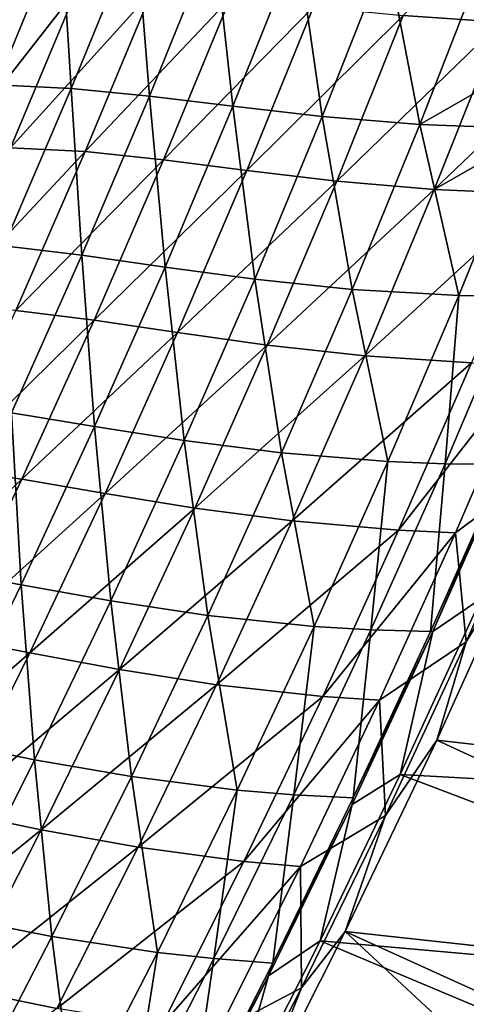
# Model space of a CAD drawing. Header units: metres. Extents: x 0 to 1400, y -1400 to 0.
# Tile 253 of 367: x 1222 to 1258, y -838 to -759. Entities that reach past the tile are written whole.
import ezdxf

# ---------------------------------------------------------------- set-up
doc = ezdxf.new("R2010")
doc.units = ezdxf.units.M

msp = doc.modelspace()

# ---------------------------------------------------------------- linework, layer by layer
at = {"layer": 'None'}
for points in [[(1265.936279, -745.627197, -144.430603), (1260.838257, -759.218811, -144.433273), (1252.970703, -758.696655, -200.337357)], [(1225.418579, -751.615234, -423.82309), (1220.518677, -752.298401, -468.729492), (1220.209473, -764.28479, -423.825287)], [(1226.227417, -764.563477, -367.866211), (1225.418579, -751.615234, -423.82309), (1220.209473, -764.28479, -423.825287)], [(1226.227417, -764.563477, -367.866211), (1231.442139, -751.784058, -367.864258), (1225.418579, -751.615234, -423.82309)], [(1232.530273, -765.193787, -311.888519), (1231.442139, -751.784058, -367.864258), (1226.227417, -764.563477, -367.866211)], [(1232.530273, -765.193787, -311.888519), (1237.745239, -752.288879, -311.886688), (1231.442139, -751.784058, -367.864258)], [(1239.235352, -766.003479, -255.906555), (1237.745239, -752.288879, -311.886688), (1232.530273, -765.193787, -311.888519)], [(1239.235352, -766.003479, -255.906555), (1244.447632, -752.957825, -255.904892), (1237.745239, -752.288879, -311.886688)], [(1246.459473, -766.819946, -199.938797), (1244.447632, -752.957825, -255.904892), (1239.235352, -766.003479, -255.906555)], [(1246.459473, -766.819946, -199.938797), (1251.668701, -753.618591, -199.937271), (1244.447632, -752.957825, -255.904892)], [(1254.318481, -767.470337, -144.006454), (1251.668701, -753.618591, -199.937271), (1246.459473, -766.819946, -199.938797)], [(1254.318481, -767.470337, -144.006454), (1259.526611, -754.098877, -144.005142), (1251.668701, -753.618591, -199.937271)], [(1265.563843, -761.014954, -88.133812), (1259.526611, -754.098877, -144.005142), (1254.318481, -767.470337, -144.006454)], [(1221.936768, -756.74939, -469.003052), (1226.682739, -756.55835, -424.104584), (1216.608521, -769.461731, -468.98288)], [(1226.682739, -756.55835, -424.104584), (1221.333252, -769.345825, -424.105255), (1216.608521, -769.461731, -468.98288)], [(1221.333252, -769.345825, -424.105255), (1226.682739, -756.55835, -424.104584), (1232.709839, -756.755981, -368.19162)], [(1227.353271, -769.654724, -368.193726), (1221.333252, -769.345825, -424.105255), (1232.709839, -756.755981, -368.19162)], [(1232.709839, -756.755981, -368.19162), (1239.022339, -757.292908, -312.243866), (1227.353271, -769.654724, -368.193726)], [(1239.022339, -757.292908, -312.243866), (1233.664185, -770.318237, -312.246552), (1227.353271, -769.654724, -368.193726)], [(1233.664185, -770.318237, -312.246552), (1239.022339, -757.292908, -312.243866), (1245.737305, -757.997131, -256.282013)], [(1240.380859, -771.164429, -256.284637), (1233.664185, -770.318237, -312.246552), (1245.737305, -757.997131, -256.282013)], [(1245.737305, -757.997131, -256.282013), (1252.970703, -758.696655, -200.337357), (1240.380859, -771.164429, -256.284637)], [(1252.970703, -758.696655, -200.337357), (1247.616211, -772.020935, -200.339798), (1240.380859, -771.164429, -256.284637)], [(1252.970703, -758.696655, -200.337357), (1260.838257, -759.218811, -144.433273), (1247.616211, -772.020935, -200.339798)], [(1260.838257, -759.218811, -144.433273), (1255.483521, -772.714966, -144.435211), (1247.616211, -772.020935, -200.339798)], [(1269.454956, -759.390869, -88.589722), (1255.483521, -772.714966, -144.435211), (1260.838257, -759.218811, -144.433273)], [(1266.807617, -766.243896, -88.590363), (1255.483521, -772.714966, -144.435211), (1269.454956, -759.390869, -88.589722)], [(1262.92627, -767.78186, -88.134338), (1265.563843, -761.014954, -88.133812), (1254.318481, -767.470337, -144.006454)], [(1220.782837, -777.241394, -367.867371), (1226.227417, -764.563477, -367.866211), (1220.209473, -764.28479, -423.825287)], [(1227.081665, -777.999573, -311.889343), (1226.227417, -764.563477, -367.866211), (1220.782837, -777.241394, -367.867371)], [(1227.081665, -777.999573, -311.889343), (1232.530273, -765.193787, -311.888519), (1226.227417, -764.563477, -367.866211)], [(1233.785645, -778.952148, -255.907166), (1232.530273, -765.193787, -311.888519), (1227.081665, -777.999573, -311.889343)], [(1233.785645, -778.952148, -255.907166), (1239.235352, -766.003479, -255.906555), (1232.530273, -765.193787, -311.888519)], [(1241.008789, -779.926514, -199.939331), (1239.235352, -766.003479, -255.906555), (1233.785645, -778.952148, -255.907166)], [(1241.008789, -779.926514, -199.939331), (1246.459473, -766.819946, -199.938797), (1239.235352, -766.003479, -255.906555)], [(1266.807617, -766.243896, -88.590363), (1264.095093, -773.073608, -88.590881), (1255.483521, -772.714966, -144.435211)], [(1248.864136, -780.749756, -144.007004), (1246.459473, -766.819946, -199.938797), (1241.008789, -779.926514, -199.939331)], [(1248.864136, -780.749756, -144.007004), (1254.318481, -767.470337, -144.006454), (1246.459473, -766.819946, -199.938797)], [(1257.462524, -781.24884, -88.135071), (1254.318481, -767.470337, -144.006454), (1248.864136, -780.749756, -144.007004)], [(1257.462524, -781.24884, -88.135071), (1262.92627, -767.78186, -88.134338), (1254.318481, -767.470337, -144.006454)], [(1262.074463, -781.322754, -60.228748), (1262.92627, -767.78186, -88.134338), (1257.462524, -781.24884, -88.135071)], [(1215.755737, -782.023743, -424.105347), (1221.333252, -769.345825, -424.105255), (1227.353271, -769.654724, -368.193726)], [(1221.76416, -782.446716, -368.194977), (1215.755737, -782.023743, -424.105347), (1227.353271, -769.654724, -368.193726)], [(1227.353271, -769.654724, -368.193726), (1233.664185, -770.318237, -312.246552), (1221.76416, -782.446716, -368.194977)], [(1233.664185, -770.318237, -312.246552), (1228.069458, -783.239258, -312.24823), (1221.76416, -782.446716, -368.194977)], [(1228.069458, -783.239258, -312.24823), (1233.664185, -770.318237, -312.246552), (1240.380859, -771.164429, -256.284637)], [(1234.783325, -784.229309, -256.286224), (1228.069458, -783.239258, -312.24823), (1240.380859, -771.164429, -256.284637)], [(1240.380859, -771.164429, -256.284637), (1247.616211, -772.020935, -200.339798), (1234.783325, -784.229309, -256.286224)], [(1247.616211, -772.020935, -200.339798), (1242.015991, -785.244934, -200.341263), (1234.783325, -784.229309, -256.286224)], [(1247.616211, -772.020935, -200.339798), (1255.483521, -772.714966, -144.435211), (1242.015991, -785.244934, -200.341263)], [(1255.483521, -772.714966, -144.435211), (1249.877563, -786.113403, -144.436371), (1242.015991, -785.244934, -200.341263)], [(1264.095093, -773.073608, -88.590881), (1249.877563, -786.113403, -144.436371), (1255.483521, -772.714966, -144.435211)], [(1264.095093, -773.073608, -88.590881), (1258.477661, -786.661987, -88.591599), (1249.877563, -786.113403, -144.436371)], [(1221.405151, -790.703369, -311.88913), (1227.081665, -777.999573, -311.889343), (1220.782837, -777.241394, -367.867371)], [(1228.104004, -791.801025, -255.906693), (1227.081665, -777.999573, -311.889343), (1221.405151, -790.703369, -311.88913)], [(1228.104004, -791.801025, -255.906693), (1233.785645, -778.952148, -255.907166), (1227.081665, -777.999573, -311.889343)], [(1235.321655, -792.935486, -199.938858), (1233.785645, -778.952148, -255.907166), (1228.104004, -791.801025, -255.906693)], [(1235.321655, -792.935486, -199.938858), (1241.008789, -779.926514, -199.939331), (1233.785645, -778.952148, -255.907166)], [(1243.167969, -793.934265, -144.006744), (1241.008789, -779.926514, -199.939331), (1235.321655, -792.935486, -199.938858)], [(1243.167969, -793.934265, -144.006744), (1248.864136, -780.749756, -144.007004), (1241.008789, -779.926514, -199.939331)], [(1251.75061, -794.624451, -88.135338), (1248.864136, -780.749756, -144.007004), (1243.167969, -793.934265, -144.006744)], [(1251.75061, -794.624451, -88.135338), (1257.462524, -781.24884, -88.135071), (1248.864136, -780.749756, -144.007004)], [(1256.351196, -794.799805, -60.229759), (1257.462524, -781.24884, -88.135071), (1251.75061, -794.624451, -88.135338)], [(1256.351196, -794.799805, -60.229759), (1262.074463, -781.322754, -60.228748), (1257.462524, -781.24884, -88.135071)], [(1261.172974, -794.83313, -32.358467), (1262.074463, -781.322754, -60.228748), (1256.351196, -794.799805, -60.229759)], [(1221.76416, -782.446716, -368.194977), (1228.069458, -783.239258, -312.24823), (1215.949707, -795.129272, -368.195343)], [(1228.069458, -783.239258, -312.24823), (1222.244751, -796.053162, -312.248871), (1215.949707, -795.129272, -368.195343)], [(1222.244751, -796.053162, -312.248871), (1228.069458, -783.239258, -312.24823), (1234.783325, -784.229309, -256.286224)], [(1228.95105, -797.189392, -256.286713), (1222.244751, -796.053162, -312.248871), (1234.783325, -784.229309, -256.286224)], [(1234.783325, -784.229309, -256.286224), (1242.015991, -785.244934, -200.341263), (1228.95105, -797.189392, -256.286713)], [(1242.015991, -785.244934, -200.341263), (1236.175781, -798.366333, -200.341705), (1228.95105, -797.189392, -256.286713)], [(1242.015991, -785.244934, -200.341263), (1249.877563, -786.113403, -144.436371), (1236.175781, -798.366333, -200.341705)], [(1249.877563, -786.113403, -144.436371), (1244.025879, -799.411987, -144.436707), (1236.175781, -798.366333, -200.341705)], [(1258.477661, -786.661987, -88.591599), (1244.025879, -799.411987, -144.436707), (1249.877563, -786.113403, -144.436371)], [(1258.477661, -786.661987, -88.591599), (1252.607666, -800.153931, -88.591843), (1244.025879, -799.411987, -144.436707)], [(1263.088013, -786.762268, -60.699455), (1252.607666, -800.153931, -88.591843), (1258.477661, -786.661987, -88.591599)], [(1263.088013, -786.762268, -60.699455), (1257.2052, -800.357056, -60.699963), (1252.607666, -800.153931, -88.591843)], [(1264.301758, -795.055908, -32.84507), (1257.2052, -800.357056, -60.699963), (1263.088013, -786.762268, -60.699455)], [(1222.195435, -804.547302, -255.90509), (1221.405151, -790.703369, -311.88913), (1215.506104, -803.302246, -311.887848)], [(1222.195435, -804.547302, -255.90509), (1228.104004, -791.801025, -255.906693), (1221.405151, -790.703369, -311.88913)], [(1229.40271, -805.844299, -199.937347), (1228.104004, -791.801025, -255.906693), (1222.195435, -804.547302, -255.90509)], [(1229.40271, -805.844299, -199.937347), (1235.321655, -792.935486, -199.938858), (1228.104004, -791.801025, -255.906693)], [(1237.234375, -807.021301, -144.005646), (1235.321655, -792.935486, -199.938858), (1229.40271, -805.844299, -199.937347)], [(1237.234375, -807.021301, -144.005646), (1243.167969, -793.934265, -144.006744), (1235.321655, -792.935486, -199.938858)], [(1245.794678, -807.906128, -88.135139), (1243.167969, -793.934265, -144.006744), (1237.234375, -807.021301, -144.005646)], [(1245.794678, -807.906128, -88.135139), (1251.75061, -794.624451, -88.135338), (1243.167969, -793.934265, -144.006744)], [(1250.380005, -808.18512, -60.230556), (1251.75061, -794.624451, -88.135338), (1245.794678, -807.906128, -88.135139)], [(1250.380005, -808.18512, -60.230556), (1256.351196, -794.799805, -60.229759), (1251.75061, -794.624451, -88.135338)], [(1255.183472, -808.326355, -32.359447), (1256.351196, -794.799805, -60.229759), (1250.380005, -808.18512, -60.230556)], [(1255.183472, -808.326355, -32.359447), (1261.172974, -794.83313, -32.358467), (1256.351196, -794.799805, -60.229759)], [(1255.183472, -808.326355, -32.359447), (1255.353638, -808.32196, -30.957983), (1261.172974, -794.83313, -32.358467)], [(1255.353638, -808.32196, -30.957983), (1261.579102, -794.28009, -30.957699), (1261.172974, -794.83313, -32.358467)], [(1259.251953, -805.659729, -29.541704), (1261.579102, -794.28009, -30.957699), (1255.353638, -808.32196, -30.957983)], [(1215.949707, -795.129272, -368.195343), (1222.244751, -796.053162, -312.248871), (1209.916504, -807.699585, -368.194794)], [(1264.301758, -795.055908, -32.84507), (1258.056274, -809.160156, -32.845074), (1257.2052, -800.357056, -60.699963)], [(1262.695313, -801.591187, -32.126972), (1258.056274, -809.160156, -32.845074), (1264.301758, -795.055908, -32.84507)], [(1222.244751, -796.053162, -312.248871), (1216.196411, -808.757446, -312.248413), (1209.916504, -807.699585, -368.194794)], [(1216.196411, -808.757446, -312.248413), (1222.244751, -796.053162, -312.248871), (1228.95105, -797.189392, -256.286713)], [(1222.890137, -810.042053, -256.286041), (1216.196411, -808.757446, -312.248413), (1228.95105, -797.189392, -256.286713)], [(1228.95105, -797.189392, -256.286713), (1236.175781, -798.366333, -200.341705), (1222.890137, -810.042053, -256.286041)], [(1236.175781, -798.366333, -200.341705), (1230.10144, -811.382751, -200.341095), (1222.890137, -810.042053, -256.286041)], [(1236.175781, -798.366333, -200.341705), (1244.025879, -799.411987, -144.436707), (1230.10144, -811.382751, -200.341095)], [(1244.025879, -799.411987, -144.436707), (1237.933838, -812.608337, -144.436188), (1230.10144, -811.382751, -200.341095)], [(1252.607666, -800.153931, -88.591843), (1237.933838, -812.608337, -144.436188), (1244.025879, -799.411987, -144.436707)], [(1252.607666, -800.153931, -88.591843), (1246.490234, -813.547302, -88.591591), (1237.933838, -812.608337, -144.436188)], [(1257.2052, -800.357056, -60.699963), (1246.490234, -813.547302, -88.591591), (1252.607666, -800.153931, -88.591843)], [(1257.2052, -800.357056, -60.699963), (1251.071045, -813.855469, -60.700245), (1246.490234, -813.547302, -88.591591)], [(1258.056274, -809.160156, -32.845074), (1251.071045, -813.855469, -60.700245), (1257.2052, -800.357056, -60.699963)], [(1308.434082, -823.079224, -3), (1255.683228, -817.057434, -32.126579), (1262.695313, -801.591187, -32.126972)], [(1262.695313, -801.591187, -32.126972), (1255.683228, -817.057434, -32.126579), (1258.056274, -809.160156, -32.845074)], [(1216.064453, -817.188599, -255.902313), (1222.195435, -804.547302, -255.90509), (1215.506104, -803.302246, -311.887848)], [(1223.256226, -818.650452, -199.934738), (1222.195435, -804.547302, -255.90509), (1216.064453, -817.188599, -255.902313)], [(1223.256226, -818.650452, -199.934738), (1229.40271, -805.844299, -199.937347), (1222.195435, -804.547302, -255.90509)], [(1231.067383, -820.008545, -144.003677), (1229.40271, -805.844299, -199.937347), (1223.256226, -818.650452, -199.934738)], [(1231.067383, -820.008545, -144.003677), (1237.234375, -807.021301, -144.005646), (1229.40271, -805.844299, -199.937347)], [(1259.251953, -805.659729, -29.541704), (1252.734131, -819.834717, -29.541344), (1307.68042, -822.869812)], [(1252.734131, -819.834717, -29.541344), (1259.251953, -805.659729, -29.541704), (1255.353638, -808.32196, -30.957983)], [(1239.598267, -821.091675, -88.134438), (1237.234375, -807.021301, -144.005646), (1231.067383, -820.008545, -144.003677)], [(1239.598267, -821.091675, -88.134438), (1245.794678, -807.906128, -88.135139), (1237.234375, -807.021301, -144.005646)], [(1244.164307, -821.476501, -60.231125), (1245.794678, -807.906128, -88.135139), (1239.598267, -821.091675, -88.134438)], [(1244.164307, -821.476501, -60.231125), (1250.380005, -808.18512, -60.230556), (1245.794678, -807.906128, -88.135139)], [(1248.945068, -821.728271, -32.360432), (1250.380005, -808.18512, -60.230556), (1244.164307, -821.476501, -60.231125)], [(1248.869263, -822.247742, -30.958321), (1255.353638, -808.32196, -30.957983), (1248.945068, -821.728271, -32.360432)], [(1252.734131, -819.834717, -29.541344), (1255.353638, -808.32196, -30.957983), (1248.869263, -822.247742, -30.958321)], [(1248.945068, -821.728271, -32.360432), (1255.183472, -808.326355, -32.359447), (1250.380005, -808.18512, -60.230556)], [(1255.353638, -808.32196, -30.957983), (1255.183472, -808.326355, -32.359447), (1248.945068, -821.728271, -32.360432)], [(1209.93103, -821.349426, -312.246826), (1216.196411, -808.757446, -312.248413), (1222.890137, -810.042053, -256.286041)], [(1258.056274, -809.160156, -32.845074), (1251.54895, -823.14624, -32.845058), (1251.071045, -813.855469, -60.700245)], [(1255.683228, -817.057434, -32.126579), (1251.54895, -823.14624, -32.845058), (1258.056274, -809.160156, -32.845074)], [(1216.606812, -822.784912, -256.28418), (1209.93103, -821.349426, -312.246826), (1222.890137, -810.042053, -256.286041)], [(1222.890137, -810.042053, -256.286041), (1230.10144, -811.382751, -200.341095), (1216.606812, -822.784912, -256.28418)], [(1230.10144, -811.382751, -200.341095), (1223.798828, -824.291809, -200.339371), (1216.606812, -822.784912, -256.28418)], [(1230.10144, -811.382751, -200.341095), (1237.933838, -812.608337, -144.436188), (1223.798828, -824.291809, -200.339371)], [(1237.933838, -812.608337, -144.436188), (1231.606934, -825.700256, -144.434799), (1223.798828, -824.291809, -200.339371)], [(1246.490234, -813.547302, -88.591591), (1231.606934, -825.700256, -144.434799), (1237.933838, -812.608337, -144.436188)], [(1246.490234, -813.547302, -88.591591), (1240.130371, -826.839905, -88.590828), (1231.606934, -825.700256, -144.434799)], [(1251.071045, -813.855469, -60.700245), (1240.130371, -826.839905, -88.590828), (1246.490234, -813.547302, -88.591591)], [(1251.071045, -813.855469, -60.700245), (1244.690308, -827.255493, -60.700283), (1240.130371, -826.839905, -88.590828)], [(1251.54895, -823.14624, -32.845058), (1244.690308, -827.255493, -60.700283), (1251.071045, -813.855469, -60.700245)], [(1216.88623, -831.351624, -199.931015), (1223.256226, -818.650452, -199.934738), (1216.064453, -817.188599, -255.902313)], [(1301.524536, -838.288452, -3), (1248.311279, -832.477112, -32.126186), (1255.683228, -817.057434, -32.126579)], [(1255.683228, -817.057434, -32.126579), (1248.311279, -832.477112, -32.126186), (1251.54895, -823.14624, -32.845058)], [(1308.434082, -823.079224, -3), (1301.524536, -838.288452, -3), (1255.683228, -817.057434, -32.126579)], [(1224.670532, -832.893555, -144.000824), (1223.256226, -818.650452, -199.934738), (1216.88623, -831.351624, -199.931015)], [(1224.670532, -832.893555, -144.000824), (1231.067383, -820.008545, -144.003677), (1223.256226, -818.650452, -199.934738)], [(1233.164795, -834.17865, -88.133209), (1231.067383, -820.008545, -144.003677), (1224.670532, -832.893555, -144.000824)], [(1233.164795, -834.17865, -88.133209), (1239.598267, -821.091675, -88.134438), (1231.067383, -820.008545, -144.003677)], [(1252.734131, -819.834717, -29.541344), (1246.279907, -833.225891, -29.541002), (1300.776733, -838.060852)], [(1246.279907, -833.225891, -29.541002), (1252.734131, -819.834717, -29.541344), (1248.869263, -822.247742, -30.958321)], [(1307.68042, -822.869812), (1252.734131, -819.834717, -29.541344), (1300.776733, -838.060852)], [(1237.707397, -834.671631, -60.231441), (1239.598267, -821.091675, -88.134438), (1233.164795, -834.17865, -88.133209)], [(1237.707397, -834.671631, -60.231441), (1244.164307, -821.476501, -60.231125), (1239.598267, -821.091675, -88.134438)], [(1242.460938, -835.03656, -32.361412), (1244.164307, -821.476501, -60.231125), (1237.707397, -834.671631, -60.231441)], [(1242.460938, -835.03656, -32.361412), (1248.945068, -821.728271, -32.360432), (1244.164307, -821.476501, -60.231125)], [(1248.869263, -822.247742, -30.958321), (1248.945068, -821.728271, -32.360432), (1242.460938, -835.03656, -32.361412)], [(1242.131714, -836.05188, -30.958696), (1248.869263, -822.247742, -30.958321), (1242.460938, -835.03656, -32.361412)], [(1246.279907, -833.225891, -29.541002), (1248.869263, -822.247742, -30.958321), (1242.131714, -836.05188, -30.958696)], [(1216.606812, -822.784912, -256.28418), (1223.798828, -824.291809, -200.339371), (1210.107178, -835.415344, -256.281067)], [(1251.54895, -823.14624, -32.845058), (1244.785156, -837.010315, -32.845078), (1244.690308, -827.255493, -60.700283)], [(1248.311279, -832.477112, -32.126186), (1244.785156, -837.010315, -32.845078), (1251.54895, -823.14624, -32.845058)], [(1223.798828, -824.291809, -200.339371), (1217.273682, -837.091187, -200.336487), (1210.107178, -835.415344, -256.281067)], [(1223.798828, -824.291809, -200.339371), (1231.606934, -825.700256, -144.434799), (1217.273682, -837.091187, -200.336487)], [(1231.606934, -825.700256, -144.434799), (1225.050659, -838.685547, -144.432465), (1217.273682, -837.091187, -200.336487)], [(1240.130371, -826.839905, -88.590828), (1225.050659, -838.685547, -144.432465), (1231.606934, -825.700256, -144.434799)], [(1240.130371, -826.839905, -88.590828), (1233.533447, -840.029724, -88.589523), (1225.050659, -838.685547, -144.432465)], [(1244.690308, -827.255493, -60.700283), (1233.533447, -840.029724, -88.589523), (1240.130371, -826.839905, -88.590828)], [(1244.690308, -827.255493, -60.700283), (1238.068115, -840.554932, -60.700069), (1233.533447, -840.029724, -88.589523)], [(1244.785156, -837.010315, -32.845078), (1238.068115, -840.554932, -60.700069), (1244.690308, -827.255493, -60.700283)], [(1218.047607, -845.674072, -143.997025), (1224.670532, -832.893555, -144.000824), (1216.88623, -831.351624, -199.931015)], [(1226.497437, -847.164795, -88.131439), (1224.670532, -832.893555, -144.000824), (1218.047607, -845.674072, -143.997025)], [(1226.497437, -847.164795, -88.131439), (1233.164795, -834.17865, -88.133209), (1224.670532, -832.893555, -144.000824)], [(1248.311279, -832.477112, -32.126186), (1286.85376, -868.303894, -3), (1240.247681, -848.486572, -32.125786)], [(1248.311279, -832.477112, -32.126186), (1240.247681, -848.486572, -32.125786), (1244.785156, -837.010315, -32.845078)], [(1301.524536, -838.288452, -3), (1294.329102, -853.364624, -3), (1248.311279, -832.477112, -32.126186)], [(1294.329102, -853.364624, -3), (1286.85376, -868.303894, -3), (1248.311279, -832.477112, -32.126186)], [(1246.279907, -833.225891, -29.541002), (1238.65564, -848.315735, -29.540623), (1293.587646, -853.119019)], [(1238.65564, -848.315735, -29.540623), (1246.279907, -833.225891, -29.541002), (1242.131714, -836.05188, -30.958696)], [(1300.776733, -838.060852), (1246.279907, -833.225891, -29.541002), (1293.587646, -853.119019)], [(1231.012451, -847.768311, -60.231487), (1233.164795, -834.17865, -88.133209), (1226.497437, -847.164795, -88.131439)], [(1231.012451, -847.768311, -60.231487), (1237.707397, -834.671631, -60.231441), (1233.164795, -834.17865, -88.133209)], [(1235.734253, -848.249084, -32.36237), (1237.707397, -834.671631, -60.231441), (1231.012451, -847.768311, -60.231487)], [(1235.734253, -848.249084, -32.36237), (1242.460938, -835.03656, -32.361412), (1237.707397, -834.671631, -60.231441)], [(1242.131714, -836.05188, -30.958696), (1242.460938, -835.03656, -32.361412), (1235.734253, -848.249084, -32.36237)], [(1235.145508, -849.731323, -30.959103), (1242.131714, -836.05188, -30.958696), (1235.734253, -848.249084, -32.36237)], [(1238.65564, -848.315735, -29.540623), (1242.131714, -836.05188, -30.958696), (1235.145508, -849.731323, -30.959103)], [(1217.273682, -837.091187, -200.336487), (1225.050659, -838.685547, -144.432465), (1210.53186, -849.778381, -200.332397)], [(1240.247681, -848.486572, -32.125786), (1237.770264, -850.749329, -32.845131), (1244.785156, -837.010315, -32.845078)], [(1244.785156, -837.010315, -32.845078), (1237.770264, -850.749329, -32.845131), (1238.068115, -840.554932, -60.700069)]]:
    msp.add_3dface(points, dxfattribs=at)
at = {"layer": 'None0'}
for points in [[(1150.81958, -781.702271, -521.977783), (1170.478882, -785.378174, -521.977783), (1274.459961, -120.453018, -521.977783)], [(1274.459961, -120.453018, -521.977783), (1274.459961, -120.453018, -541.977783), (1150.81958, -781.702271, -521.977783)], [(1274.459961, -120.453018, -541.977783), (1150.81958, -781.702271, -541.977783), (1150.81958, -781.702271, -521.977783)], [(1274.459961, -120.453018, -541.977783), (1170.478882, -785.378174, -541.977783), (1150.81958, -781.702271, -541.977783)], [(1170.478882, -785.378174, -521.977783), (1294.119019, -124.129761, -521.977783), (1274.459961, -120.453018, -521.977783)], [(1294.119019, -124.129761, -541.977783), (1170.478882, -785.378174, -541.977783), (1274.459961, -120.453018, -541.977783)], [(1170.478882, -785.378174, -521.977783), (1170.478882, -785.378174, -541.977783), (1294.119019, -124.129761, -521.977783)], [(1170.478882, -785.378174, -541.977783), (1294.119019, -124.129761, -541.977783), (1294.119019, -124.129761, -521.977783)]]:
    msp.add_3dface(points, dxfattribs=at)

doc.saveas('drawing.dxf')
